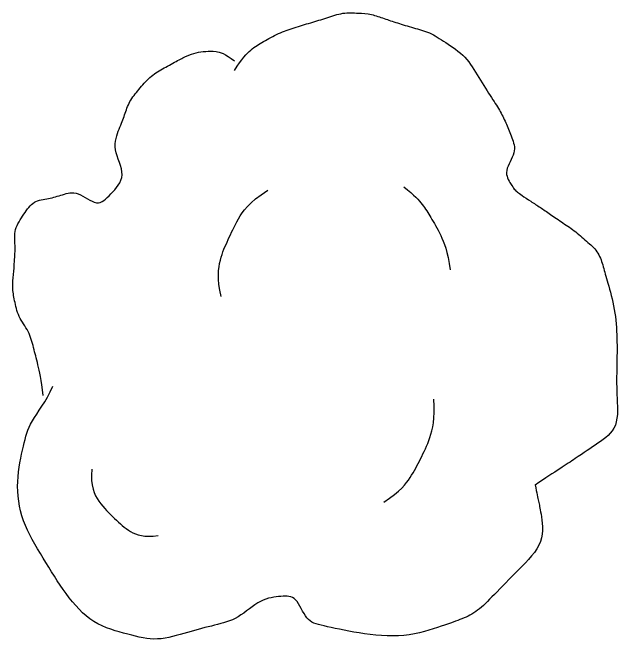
# Model space of a CAD drawing. Extents: x 2145380 to 2156929, y 139568 to 149130.
# Drawn here: x 2155295.92 to 2155302.52, y 142550.54 to 142557.38 of the extents above; entities that cross this region are included whole.
import ezdxf

# ---------------------------------------------------------------- set-up
doc = ezdxf.new("R2010")
doc.units = 0
doc.layers.add('TOPO_Tree', color=7, linetype='Continuous')

# ---------------------------------------------------------------- blocks, each defined once
blk = doc.blocks.new('TREE')
at = {"layer": 'TOPO_Tree'}
for points in [[(-3.49, 17.598), (-3.067, 18.265), (-2.576, 18.797), (-1.903, 19.185), (-1.049, 19.679), (-0.186, 19.963), (0.743, 20.244), (1.623, 20.509), (2.512, 20.824), (3.389, 20.773), (4.098, 20.732), (4.801, 20.469), (5.505, 20.244), (6.426, 19.949), (7.318, 19.728), (8.151, 19.185), (9.36, 18.398), (10.021, 17.206), (10.799, 16.01), (11.245, 15.326), (11.581, 14.624), (11.858, 13.894), (12.167, 13.077), (11.37, 12.024), (11.858, 11.248), (11.995, 11.028), (12.181, 10.862), (12.387, 10.719), (12.912, 10.353), (13.45, 10.023), (13.974, 9.66), (14.701, 9.158), (15.412, 8.684), (16.091, 8.073), (16.698, 7.526), (16.929, 6.733), (17.149, 5.954), (17.594, 4.379), (17.707, 2.772), (17.678, 1.192), (17.652, -0.247), (17.829, -2.218), (16.62, -3.042), (15.468, -3.827), (14.314, -4.581), (13.159, -5.349)], [(-14.074, -0.396), (-14.167, 0.5), (-14.375, 1.378), (-14.603, 2.25), (-14.844, 3.171), (-15.475, 3.964), (-15.661, 4.896), (-15.8, 5.588), (-15.709, 6.31), (-15.661, 7.015), (-15.6, 7.912), (-15.717, 8.798), (-15.132, 9.66), (-14.619, 10.416), (-13.758, 10.49), (-13.015, 10.719), (-12.185, 10.975), (-11.057, 9.999), (-10.37, 10.719), (-9.397, 11.736), (-10.287, 13.28), (-9.84, 14.423), (-9.558, 15.146), (-9.322, 15.893), (-8.782, 16.54), (-8.178, 17.263), (-7.502, 17.677), (-6.665, 18.127), (-6.136, 18.412), (-5.607, 18.607), (-5.078, 18.656), (-4.549, 18.706), (-4.02, 18.536), (-3.49, 18.127)], [(5.886, 11.153), (6.503, 10.684), (6.956, 10.167), (7.358, 9.502), (7.928, 8.557), (8.312, 7.597), (8.458, 6.56)], [(-4.214, 5.093), (-4.459, 6.085), (-4.301, 7.21), (-3.844, 8.215), (-3.331, 9.342), (-2.713, 10.273), (-1.643, 10.973)], [(13.159, -5.342), (13.25, -5.811), (13.363, -6.278), (13.445, -6.746), (13.757, -8.524), (12.241, -10.032), (10.799, -11.508), (9.982, -12.345), (9.129, -12.765), (8.151, -13.096), (5.972, -13.833), (3.316, -13.565), (1.272, -13.096), (0.486, -12.915), (-0.063, -11.442), (-0.845, -11.508), (-2.036, -11.609), (-3.281, -12.781), (-4.549, -13.096), (-6.056, -13.471), (-7.768, -14.028), (-9.311, -13.625), (-11.363, -13.089), (-12.842, -11.414), (-14.074, -9.392), (-15.318, -7.348), (-15.61, -5.13), (-15.132, -3.042), (-14.869, -1.89), (-13.91, -0.751), (-13.545, 0.133)], [(4.786, -6.295), (5.711, -5.664), (6.299, -4.921), (6.807, -3.909), (7.359, -2.813), (7.629, -1.696), (7.544, -0.601)], [(-11.379, -4.46), (-11.467, -5.411), (-11.032, -6.325), (-10.094, -7.216), (-9.304, -7.967), (-8.492, -8.262), (-7.703, -8.136)]]:
    blk.add_open_spline(points, degree=3, dxfattribs=at)

msp = doc.modelspace()

# ---------------------------------------------------------------- block references
at = {"layer": 'TOPO_Tree', "xscale": 0.19685000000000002, "yscale": 0.19685000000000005}
msp.add_blockref('TREE', (2155299.0221, 142553.2797), dxfattribs=at)

doc.saveas('drawing.dxf')
